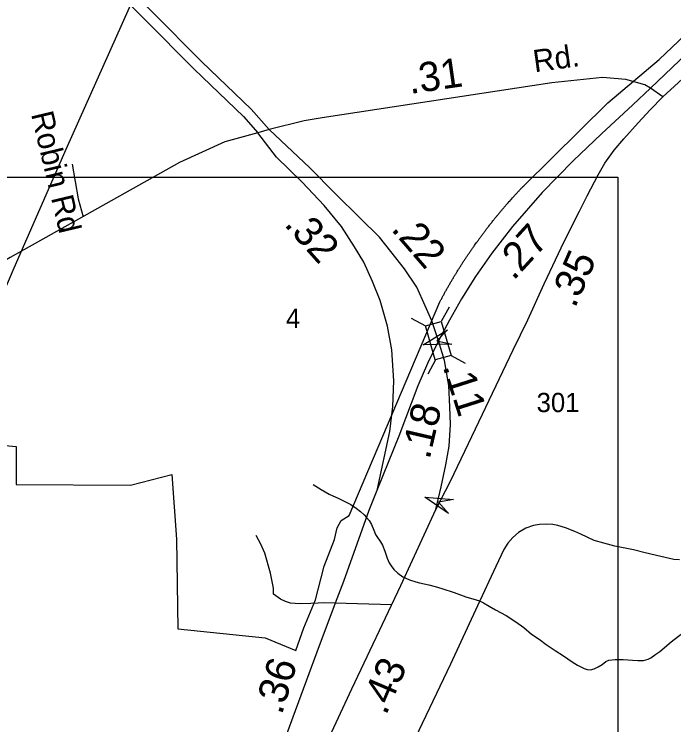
# Model space of a CAD drawing. Extents: x 2220236 to 2384410, y 720751 to 894131.
# Drawn here: x 2363960 to 2366775, y 834220 to 837250 of the extents above; entities that cross this region are included whole.
import ezdxf

# ---------------------------------------------------------------- set-up
doc = ezdxf.new("R2010")
doc.units = 0
for name, color, linetype in [('Exist Boundary Political City Limit New', 7, 'Continuous'), ('Exist Hydrographic Misc Water Feature', 7, 'Continuous'), ('Exist Road Non-System Type 51', 7, 'Continuous'), ('Exist Road Non-System Type 51 Label', 7, 'Continuous'), ('Exist Road Primary Interstate Structure Ovrhead Sign Attributed CELL', 7, 'Continuous'), ('Exist Road Primary NC Label', 7, 'Continuous'), ('Exist Road Primary NC Service Mileage Hundredths English Label', 7, 'Continuous'), ('Exist Road Primary NC Structure Standard Bridge CELL', 7, 'Continuous'), ('Exist Road Primary NC UnDivided 4 Lane Attributed', 7, 'Continuous'), ('Exist Road Primary US Divided Attributed', 7, 'Continuous'), ('Exist Road Primary US Label', 7, 'Continuous'), ('Exist Road Primary US Mileage Hundredths English Label', 7, 'Continuous'), ('Exist Road Secondary Mileage Hundredths English Label', 7, 'Continuous'), ('Exist Road Secondary Structure Standard Bridge Attributed CELL', 7, 'Continuous'), ('Exist Road Secondary Type 51 Attributed', 7, 'Continuous'), ('Exist Road Secondary Type 51 Label', 7, 'Continuous'), ('Exist Utilities Electrical Transmission Line', 7, 'Continuous'), ('Map Preparation Boundary City Limit Buffer Line', 7, 'Continuous'), ('Map Preparation Inset Cut Line', 7, 'Continuous')]:
    doc.layers.add(name, color=color, linetype=linetype)

msp = doc.modelspace()

# ---------------------------------------------------------------- linework, layer by layer
at = {"layer": 'Exist Boundary Political City Limit New'}
msp.add_lwpolyline([(2363829, 835418.7), (2363967.5, 835405.8), (2363967.5, 835244.7), (2364456.8, 835241.6), (2364632, 835286.4), (2364652.5, 835011.8), (2364658, 834628.3), (2365030.5, 834590.2), (2365162.2, 834536.8), (2365196.5, 834633.2), (2365245.8, 834752.2), (2365282, 834896.2), (2365327, 835010.4), (2365337.8, 835059.4), (2365355.5, 835090.6), (2365389.8, 835112.5), (2365776.2, 836022.9), (2365777.8, 836026), (2365779.5, 836029.1), (2365781.2, 836032.2), (2365782.8, 836035.2), (2365784.5, 836038.3), (2365786, 836041.4), (2365787.8, 836044.5), (2365789.5, 836047.6), (2365791, 836050.6), (2365792.8, 836053.8), (2365794.5, 836056.8), (2365796.2, 836059.9), (2365797.8, 836062.9), (2365799.5, 836066), (2365801.2, 836069.1), (2365803, 836072.1), (2365804.8, 836075.1), (2365806.5, 836078.2), (2365808.2, 836081.2), (2365809.8, 836084.2), (2365811.5, 836087.3), (2365813.2, 836090.4), (2365815, 836093.4), (2365816.8, 836096.4), (2365818.5, 836099.4), (2365820.2, 836102.5), (2365822, 836105.5), (2365823.8, 836108.5), (2365825.8, 836111.6), (2365827.5, 836114.6), (2365829.2, 836117.6), (2365831, 836120.6), (2365832.8, 836123.6), (2365834.5, 836126.6), (2365836.2, 836129.6), (2365838.2, 836132.6), (2365840, 836135.6), (2365841.8, 836138.6), (2365843.5, 836141.6), (2365845.5, 836144.6), (2365847.2, 836147.6), (2365849, 836150.5), (2365851, 836153.5), (2365852.8, 836156.5), (2365854.8, 836159.4), (2365856.5, 836162.4), (2365858.2, 836165.4), (2365860.2, 836168.3), (2365862, 836171.3), (2365864, 836174.2), (2365865.8, 836177.2), (2365867.8, 836180.2), (2365869.5, 836183.1), (2365871.5, 836186.1), (2365873.5, 836189), (2365875.2, 836191.9), (2365877.2, 836194.9), (2365879, 836197.8), (2365881, 836200.8), (2365883, 836203.6), (2365884.8, 836206.6), (2365886.8, 836209.5), (2365888.8, 836212.4), (2365890.8, 836215.3), (2365892.5, 836218.2), (2365894.5, 836221.1), (2365896.5, 836224.1), (2365898.5, 836226.9), (2365900.5, 836229.9), (2365902.5, 836232.8), (2365904.2, 836235.6), (2365906.2, 836238.5), (2365908.2, 836241.4), (2365910.2, 836244.3), (2365912.2, 836247.2), (2365914.2, 836250.1), (2365916.2, 836252.9), (2365918.2, 836255.8), (2365920.2, 836258.6), (2365922.2, 836261.5), (2365924.2, 836264.4), (2365926.2, 836267.2), (2365928.5, 836270.1), (2365930.5, 836272.9), (2365932.5, 836275.8), (2365934.5, 836278.6), (2365936.5, 836281.4), (2365938.5, 836284.3), (2365940.8, 836287.1), (2365942.8, 836289.9), (2365944.8, 836292.8), (2365946.8, 836295.6), (2365949, 836298.4), (2365951, 836301.2), (2365953, 836304.1), (2365955.2, 836306.9), (2365957.2, 836309.7), (2365959.2, 836312.5), (2365961.5, 836315.3), (2365963.5, 836318.1), (2365965.8, 836320.9), (2365967.8, 836323.7), (2365970, 836326.4), (2365972, 836329.2), (2365974.2, 836332), (2365976.2, 836334.8), (2365978.5, 836337.6), (2365980.5, 836340.3), (2365982.8, 836343.1), (2365984.8, 836345.9), (2365989.2, 836351.4), (2365991.2, 836354.1), (2365995.8, 836359.6), (2365997.8, 836362.4), (2366000, 836365.1), (2366002.8, 836368.4), (2366004.5, 836370.6), (2366006.5, 836373.3), (2366008.8, 836376), (2366011, 836378.8), (2366013.2, 836381.4), (2366015.5, 836384.2), (2366017.5, 836386.9), (2366019.8, 836389.6), (2366022, 836392.3), (2366024.2, 836395), (2366026.5, 836397.7), (2366028.8, 836400.4), (2366031, 836403.1), (2366033.2, 836405.8), (2366035.5, 836408.4), (2366037.8, 836411.1), (2366040, 836413.8), (2366042.2, 836416.4), (2366044.5, 836419.1), (2366046.8, 836421.8), (2366049, 836424.4), (2366051.2, 836427.1), (2366053.8, 836429.8), (2366056, 836432.4), (2366058.2, 836435.1), (2366062.8, 836440.3), (2366065, 836442.9), (2366067.5, 836445.6), (2366072, 836450.8), (2366074.5, 836453.4), (2366079, 836458.7), (2366081.5, 836461.2), (2366086, 836466.5), (2366088.5, 836469.1), (2366090.8, 836471.7), (2366093, 836474.2), (2366095.5, 836476.8), (2366097.8, 836479.4), (2366100.2, 836482), (2366102.5, 836484.6), (2366105, 836487.1), (2366107.2, 836489.7), (2366109.8, 836492.2), (2366112, 836494.8), (2366114.5, 836497.4), (2366117, 836499.9), (2366119.2, 836502.5), (2366121.8, 836505), (2366124, 836507.6), (2366126.5, 836510.1), (2366129, 836512.6), (2366131.2, 836515.1), (2366134.8, 836518.6), (2366494, 836872.4), (2366712.2, 837056.4), (2367263.5, 837579.8)], dxfattribs=at)
at = {"layer": 'Exist Hydrographic Misc Water Feature'}
msp.add_lwpolyline([(2365236.1, 835244.7), (2365270.4, 835223.1), (2365304.7, 835203.2), (2365345.2, 835185.1), (2365371, 835172.4), (2365397.1, 835158.7), (2365419.1, 835143.9), (2365437.4, 835129.2), (2365453.7, 835115.1), (2365463.7, 835103), (2365474.1, 835091.3), (2365484, 835073.6), (2365494.5, 835049.5), (2365501.1, 835031.7), (2365506.8, 835022.1), (2365523.1, 834999.8), (2365531.2, 834986), (2365541.5, 834960.1), (2365551.9, 834930.4), (2365560.3, 834910), (2365568.3, 834897.2), (2365580.4, 834882.3), (2365596.5, 834866.5), (2365618.8, 834851), (2365646.9, 834837.4), (2365673.9, 834828.7), (2365689.1, 834824.4), (2365729.2, 834816.2), (2365757, 834809.8), (2365785.3, 834801.1), (2365837.5, 834783.5), (2365887.8, 834765.9), (2365932, 834752.9), (2365945, 834747.9), (2365962.1, 834739.4), (2365986.3, 834725.6), (2366014.5, 834709.7), (2366058.8, 834685.9), (2366101.3, 834659.1), (2366135.4, 834634.9), (2366167.8, 834606), (2366200.2, 834584.3), (2366230.3, 834562.6), (2366268.7, 834536.9), (2366304.8, 834513.1), (2366341.3, 834487.4), (2366363.5, 834473.5), (2366391.7, 834459.9), (2366405, 834455.5), (2366419.8, 834454.5), (2366435.7, 834458.4), (2366452.4, 834466.7), (2366469.4, 834477.2), (2366485.3, 834489.3), (2366497.2, 834495.4), (2366525, 834498.2), (2366559.2, 834497.9), (2366599.3, 834494.6), (2366621.1, 834493.2), (2366645.3, 834493.2), (2366665.1, 834500), (2366677, 834505.4), (2366698.7, 834520.1), (2366714.6, 834532.2), (2366764.2, 834572.9), (2366813.8, 834611.1)], dxfattribs=at)
at = {"layer": 'Exist Road Non-System Type 51'}
for points in [[(2364207.8, 836610.1), (2364232.1, 836462.5), (2364254.1, 836386.3)], [(2366799.2, 834923.1), (2366774.5, 834924.5), (2366719.4, 834937.6), (2366652.7, 834953.5), (2366603.4, 834965.1), (2366523.7, 834981.1), (2366475.8, 834994.2), (2366435.2, 835005.8), (2366378.7, 835031.9), (2366352.6, 835043.5), (2366312, 835059.4), (2366280.1, 835069.6), (2366258.3, 835073.9), (2366233.7, 835075.4), (2366201.8, 835073.9), (2366175.7, 835069.6), (2366143.8, 835058), (2366111.9, 835039.1), (2366087.2, 835018.8), (2366067, 834994.2), (2366049.6, 834966.6), (2366014.8, 834894.1), (2365937.2, 834727.2), (2365821.2, 834477.7), (2365611, 834036.7)], [(2365257.5, 834738.2), (2365225.1, 834736.4), (2365178.7, 834735), (2365139.6, 834737.9), (2365117.8, 834745.1), (2365096.1, 834755.3), (2365067.1, 834777), (2365067.1, 834801.7), (2365054.1, 834866.3), (2365030.1, 834951.1), (2365012.7, 834989.7), (2364992.1, 835027.5)], [(2365570.9, 834731.2), (2365278.8, 834739.3), (2365257.5, 834738.2)]]:
    msp.add_lwpolyline(points, dxfattribs=at)
at = {"layer": 'Exist Road Primary Interstate Structure Ovrhead Sign Attributed CELL'}
msp.add_lwpolyline([(2365812.7, 835120.6), (2365712.8, 835190.5), (2365834.3, 835179.9), (2365770.1, 835169.7)], close=True, dxfattribs=at)
at = {"layer": 'Exist Road Primary NC Structure Standard Bridge CELL'}
for p, q in [((2365815.8, 836000.6), (2365782.5, 835940.1)), ((2365654.3, 835953.8), (2365714.7, 835920.5)), ((2365758, 835775.7), (2365724.7, 835715.3)), ((2365824.3, 835794.9), (2365884.7, 835761.6))]:
    msp.add_line(p, q, dxfattribs=at)
msp.add_lwpolyline([(2365782.5, 835940.1), (2365824.6, 835795), (2365756.8, 835775.4), (2365714.7, 835920.5)], close=True, dxfattribs=at)
at = {"layer": 'Exist Road Primary NC UnDivided 4 Lane Attributed'}
for points in [[(2365047.6, 836757.8), (2364971.5, 836845), (2364759.9, 837047.4), (2364549.1, 837259.9), (2364195.2, 837615.6), (2363901.9, 837907.5), (2363465.1, 838347.7), (2363011.2, 838803.3), (2362773.6, 839045.7), (2362648.7, 839166), (2362545.4, 839253.7), (2362442, 839335.2), (2362359.8, 839390.5), (2362284.1, 839433.2), (2362196.3, 839477.1), (2362076, 839531.8), (2361981.2, 839570.5)], [(2361962.6, 839529.4), (2362058.2, 839490.4), (2362176.9, 839436.4), (2362262.9, 839393.3), (2362336.1, 839352.1), (2362415.4, 839298.8), (2362516.8, 839218.8), (2362618.4, 839132.6), (2362741.8, 839013.7), (2362979.1, 838771.6), (2363433.1, 838315.9), (2363870, 837875.6), (2364163.3, 837583.7), (2364517.1, 837228.1), (2364728.3, 837015.2), (2364938.9, 836813.9), (2364999.1, 836744.8)], [(2365510.3, 835225.3), (2365563.3, 835470.2), (2365576.4, 835577.6), (2365580.7, 835686.4), (2365572, 835818.4), (2365553.2, 835919.9), (2365521.3, 836028.7), (2365489.4, 836110), (2365451.7, 836192.7), (2365412.5, 836258), (2365356, 836345), (2365282, 836434.9), (2365189.2, 836533.6), (2365079, 836640.9), (2364999.1, 836744.8)], [(2365770.5, 835856.5), (2365741.6, 835941.7), (2365714.1, 836007), (2365677.8, 836085.3), (2365625.7, 836163.7), (2365567.7, 836237.7), (2365518.4, 836298.6), (2365435.7, 836379.8), (2365329.9, 836485.7), (2365221.1, 836594.5), (2365047.6, 836757.8)], [(2365759.6, 835137.8), (2365782.2, 835233.8), (2365802.5, 835328.1), (2365815.6, 835407.8), (2365821.4, 835500.7), (2365818.5, 835576.1), (2365814.9, 835666.1), (2365796, 835773.4), (2365770.5, 835856.5)]]:
    msp.add_lwpolyline(points, dxfattribs=at)
at = {"layer": 'Exist Road Primary US Divided Attributed'}
for points in [[(2367881.5, 838035.2), (2367823.1, 838025.3), (2367698.7, 837905.5), (2367439.2, 837659), (2367039.4, 837280.3), (2366828.6, 837081.1), (2366675, 836935.4)], [(2366727.6, 836897.2), (2366878.3, 837036.1), (2366990.8, 837142.8), (2367117, 837260.7), (2367486.6, 837605.6), (2367752, 837856.9), (2367864.5, 837970.7), (2367881.5, 838035.2)], [(2366675, 836935.4), (2366599.8, 836864.1), (2366466.4, 836739.4), (2366346.1, 836624.8), (2366212.7, 836489.8), (2366086.5, 836344.8), (2365998.1, 836231.6), (2365928.5, 836131.5), (2365869, 836035.8), (2365818.3, 835945.8), (2365770.5, 835856.5)], [(2365759.6, 835137.8), (2365821.9, 835258.2), (2365929.2, 835481.6), (2366088.7, 835818.2), (2366152.5, 835947.3), (2366222.1, 836099.6), (2366307.6, 836280.9), (2366372.9, 836410), (2366404.8, 836475.3), (2366452.6, 836565.3), (2366480.2, 836614.6), (2366520.8, 836669.7), (2366561.4, 836719.1), (2366622.3, 836787.2), (2366674.5, 836842.9), (2366727.6, 836897.2)], [(2365770.5, 835856.5), (2365723.3, 835760.1), (2365682.7, 835665.8), (2365601.5, 835451.1), (2365510.3, 835225.3)], [(2365510.3, 835225.3), (2365473.2, 835133.4), (2365364.5, 834830.2), (2365329.7, 834737.9), (2365251.4, 834529.9), (2365148.4, 834251.4), (2365106.4, 834135.3), (2365029.5, 833920.6), (2364970.1, 833765.4), (2364925.1, 833618.9), (2364862.2, 833475.2), (2364807.7, 833284.2), (2364772, 833128.9), (2364733.2, 832971.8), (2364637.7, 832573.8), (2364524.4, 832047.2), (2364427.5, 831612.6), (2364329.8, 831169), (2364266.4, 830882.6)], [(2364341.4, 830867.4), (2364393.2, 831103.9), (2364420.8, 831237.8), (2364498, 831571.5), (2364594.9, 832016), (2364735.9, 832652.3), (2364813.5, 832983.4), (2364844.3, 833111.9), (2364872, 833215.5), (2364935.3, 833404.7), (2364974.6, 833500.2), (2365031.7, 833594.2), (2365108.6, 833753.8), (2365152.1, 833848.1), (2365266.6, 834086), (2365401.4, 834373.3), (2365610.2, 834814.3), (2365759.6, 835137.8)]]:
    msp.add_lwpolyline(points, dxfattribs=at)
at = {"layer": 'Exist Road Secondary Structure Standard Bridge Attributed CELL'}
msp.add_lwpolyline([(2365826.9, 835843.5), (2365705, 835839.5), (2365808.6, 835903.9), (2365763.4, 835857.2)], close=True, dxfattribs=at)
at = {"layer": 'Exist Road Secondary Type 51 Attributed'}
for points in [[(2366675, 836935.4), (2366651.6, 836948.3), (2366570, 836971.9), (2366470.8, 836980.7), (2366254.6, 836958.1), (2365273.9, 836808.5), (2365197.3, 836795), (2365047.6, 836757.8)], [(2366727.6, 836897.2), (2366675, 836935.4)], [(2364999.1, 836744.8), (2364858.1, 836705.3), (2364665.2, 836617), (2363941.9, 836212.7), (2362886.5, 835596.2), (2362347.4, 835295.3), (2362029.8, 835139.9), (2361597.6, 834994.4), (2361396.7, 834947.3), (2361273.2, 834936), (2361040.9, 834932.8), (2360542.2, 834969.2), (2359799.4, 835041.1), (2359680.3, 835048.4), (2359095.4, 835105.6), (2358650.7, 835139.4), (2356308.8, 835355.1), (2356191, 835353.7), (2355753.2, 835178.6), (2355464.7, 835076.4), (2355163.2, 834954.7), (2355002.7, 834896.3), (2354765.2, 834839.5), (2354690.6, 834836.3)], [(2365047.6, 836757.8), (2364999.1, 836744.8)]]:
    msp.add_lwpolyline(points, dxfattribs=at)
at = {"layer": 'Exist Utilities Electrical Transmission Line'}
msp.add_lwpolyline([(2365763.5, 840233.1), (2365387.9, 839373), (2365175.7, 838884.5), (2364938.2, 838357.8), (2364607, 837628.1), (2364180.7, 836673.2), (2363958.7, 836166.7), (2363737, 835648.3), (2363507.5, 835115.6), (2363260.7, 834528.9), (2363046.8, 834030.5), (2362542.8, 832870.8), (2362323.1, 832356.4), (2362132.5, 831914.2), (2361865.6, 831321.2), (2361676.6, 830902.9), (2361499.7, 830489.1), (2361242.7, 829918.1), (2360865.2, 829049.9), (2360582.9, 828412.7), (2360390.3, 827970.4), (2360238.6, 827618.8), (2360057.6, 827212.7)], dxfattribs=at)
at = {"layer": 'Map Preparation Boundary City Limit Buffer Line'}
msp.add_lwpolyline([(2363829, 835418.7), (2363967.5, 835405.8), (2363967.5, 835244.7), (2364456.8, 835241.6), (2364632, 835286.4), (2364652.5, 835011.8), (2364658, 834628.3), (2365030.5, 834590.2), (2365162.2, 834536.8), (2365196.5, 834633.2), (2365245.8, 834752.2), (2365282, 834896.2), (2365327, 835010.4), (2365337.8, 835059.4), (2365355.5, 835090.6), (2365389.8, 835112.5), (2365776.2, 836022.9), (2365777.8, 836026), (2365779.5, 836029.1), (2365781.2, 836032.2), (2365782.8, 836035.2), (2365784.5, 836038.3), (2365786, 836041.4), (2365787.8, 836044.5), (2365789.5, 836047.6), (2365791, 836050.6), (2365792.8, 836053.8), (2365794.5, 836056.8), (2365796.2, 836059.9), (2365797.8, 836062.9), (2365799.5, 836066), (2365801.2, 836069.1), (2365803, 836072.1), (2365804.8, 836075.1), (2365806.5, 836078.2), (2365808.2, 836081.2), (2365809.8, 836084.2), (2365811.5, 836087.3), (2365813.2, 836090.4), (2365815, 836093.4), (2365816.8, 836096.4), (2365818.5, 836099.4), (2365820.2, 836102.5), (2365822, 836105.5), (2365823.8, 836108.5), (2365825.8, 836111.6), (2365827.5, 836114.6), (2365829.2, 836117.6), (2365831, 836120.6), (2365832.8, 836123.6), (2365834.5, 836126.6), (2365836.2, 836129.6), (2365838.2, 836132.6), (2365840, 836135.6), (2365841.8, 836138.6), (2365843.5, 836141.6), (2365845.5, 836144.6), (2365847.2, 836147.6), (2365849, 836150.5), (2365851, 836153.5), (2365852.8, 836156.5), (2365854.8, 836159.4), (2365856.5, 836162.4), (2365858.2, 836165.4), (2365860.2, 836168.3), (2365862, 836171.3), (2365864, 836174.2), (2365865.8, 836177.2), (2365867.8, 836180.2), (2365869.5, 836183.1), (2365871.5, 836186.1), (2365873.5, 836189), (2365875.2, 836191.9), (2365877.2, 836194.9), (2365879, 836197.8), (2365881, 836200.8), (2365883, 836203.6), (2365884.8, 836206.6), (2365886.8, 836209.5), (2365888.8, 836212.4), (2365890.8, 836215.3), (2365892.5, 836218.2), (2365894.5, 836221.1), (2365896.5, 836224.1), (2365898.5, 836226.9), (2365900.5, 836229.9), (2365902.5, 836232.8), (2365904.2, 836235.6), (2365906.2, 836238.5), (2365908.2, 836241.4), (2365910.2, 836244.3), (2365912.2, 836247.2), (2365914.2, 836250.1), (2365916.2, 836252.9), (2365918.2, 836255.8), (2365920.2, 836258.6), (2365922.2, 836261.5), (2365924.2, 836264.4), (2365926.2, 836267.2), (2365928.5, 836270.1), (2365930.5, 836272.9), (2365932.5, 836275.8), (2365934.5, 836278.6), (2365936.5, 836281.4), (2365938.5, 836284.3), (2365940.8, 836287.1), (2365942.8, 836289.9), (2365944.8, 836292.8), (2365946.8, 836295.6), (2365949, 836298.4), (2365951, 836301.2), (2365953, 836304.1), (2365955.2, 836306.9), (2365957.2, 836309.7), (2365959.2, 836312.5), (2365961.5, 836315.3), (2365963.5, 836318.1), (2365965.8, 836320.9), (2365967.8, 836323.7), (2365970, 836326.4), (2365972, 836329.2), (2365974.2, 836332), (2365976.2, 836334.8), (2365978.5, 836337.6), (2365980.5, 836340.3), (2365982.8, 836343.1), (2365984.8, 836345.9), (2365989.2, 836351.4), (2365991.2, 836354.1), (2365995.8, 836359.6), (2365997.8, 836362.4), (2366000, 836365.1), (2366002.8, 836368.4), (2366004.5, 836370.6), (2366006.5, 836373.3), (2366008.8, 836376), (2366011, 836378.8), (2366013.2, 836381.4), (2366015.5, 836384.2), (2366017.5, 836386.9), (2366019.8, 836389.6), (2366022, 836392.3), (2366024.2, 836395), (2366026.5, 836397.7), (2366028.8, 836400.4), (2366031, 836403.1), (2366033.2, 836405.8), (2366035.5, 836408.4), (2366037.8, 836411.1), (2366040, 836413.8), (2366042.2, 836416.4), (2366044.5, 836419.1), (2366046.8, 836421.8), (2366049, 836424.4), (2366051.2, 836427.1), (2366053.8, 836429.8), (2366056, 836432.4), (2366058.2, 836435.1), (2366062.8, 836440.3), (2366065, 836442.9), (2366067.5, 836445.6), (2366072, 836450.8), (2366074.5, 836453.4), (2366079, 836458.7), (2366081.5, 836461.2), (2366086, 836466.5), (2366088.5, 836469.1), (2366090.8, 836471.7), (2366093, 836474.2), (2366095.5, 836476.8), (2366097.8, 836479.4), (2366100.2, 836482), (2366102.5, 836484.6), (2366105, 836487.1), (2366107.2, 836489.7), (2366109.8, 836492.2), (2366112, 836494.8), (2366114.5, 836497.4), (2366117, 836499.9), (2366119.2, 836502.5), (2366121.8, 836505), (2366124, 836507.6), (2366126.5, 836510.1), (2366129, 836512.6), (2366131.2, 836515.1), (2366134.8, 836518.6), (2366494, 836872.4), (2366712.2, 837056.4), (2367263.5, 837579.8)], dxfattribs=at)
at = {"layer": 'Map Preparation Inset Cut Line'}
msp.add_lwpolyline([(2352250.4, 836555.8), (2366536.4, 836555.8), (2366536.4, 826026.4), (2352250.4, 826026.4), (2352250.4, 836555.8)], dxfattribs=at)
msp.add_lwpolyline([(2352250.4, 836555.8), (2366536.4, 836555.8), (2366536.4, 826026.4), (2352250.4, 826026.4), (2352250.4, 836555.8)], dxfattribs=at)

# ---------------------------------------------------------------- texts
at = {"layer": 'Exist Road Non-System Type 51 Label'}
msp.add_text('Robin Rd', height=95, rotation=283.386, dxfattribs=at).set_placement((2364031.4, 836824.5))
at = {"layer": 'Exist Road Primary NC Label'}
msp.add_text('4', height=82, dxfattribs=at).set_placement((2365119.6, 835912.4))
at = {"layer": 'Exist Road Primary NC Service Mileage Hundredths English Label'}
for s, rotation, p in [('.32', 311.7584, (2365108.5, 836351.8)), ('.22', 310.8697, (2365565, 836331.8)), ('.11', 287.7525, (2365787.9, 835747.9)), ('.18', 77.0063, (2365732.3, 835347.8))]:
    msp.add_text(s, height=125, rotation=rotation, dxfattribs=at).set_placement(p)
at = {"layer": 'Exist Road Primary US Label'}
msp.add_text('301', height=82.02, dxfattribs=at).set_placement((2366189.4, 835553.1))
at = {"layer": 'Exist Road Primary US Mileage Hundredths English Label'}
for s, rotation, p in [('.27', 47.558, (2366091, 836111.1)), ('.35', 66.2232, (2366352.9, 835993.3)), ('.36', 73.2923, (2365101.9, 834258.7)), ('.43', 66.8275, (2365546.8, 834256.7))]:
    msp.add_text(s, height=125, rotation=rotation, dxfattribs=at).set_placement(p)
at = {"layer": 'Exist Road Secondary Mileage Hundredths English Label'}
msp.add_text('.31', height=125, rotation=8.2526, dxfattribs=at).set_placement((2365649.2, 836909.7))
at = {"layer": 'Exist Road Secondary Type 51 Label'}
msp.add_text('Rd.', height=95, rotation=7.9859, dxfattribs=at).set_placement((2366181.1, 837001.9))

doc.saveas('drawing.dxf')
